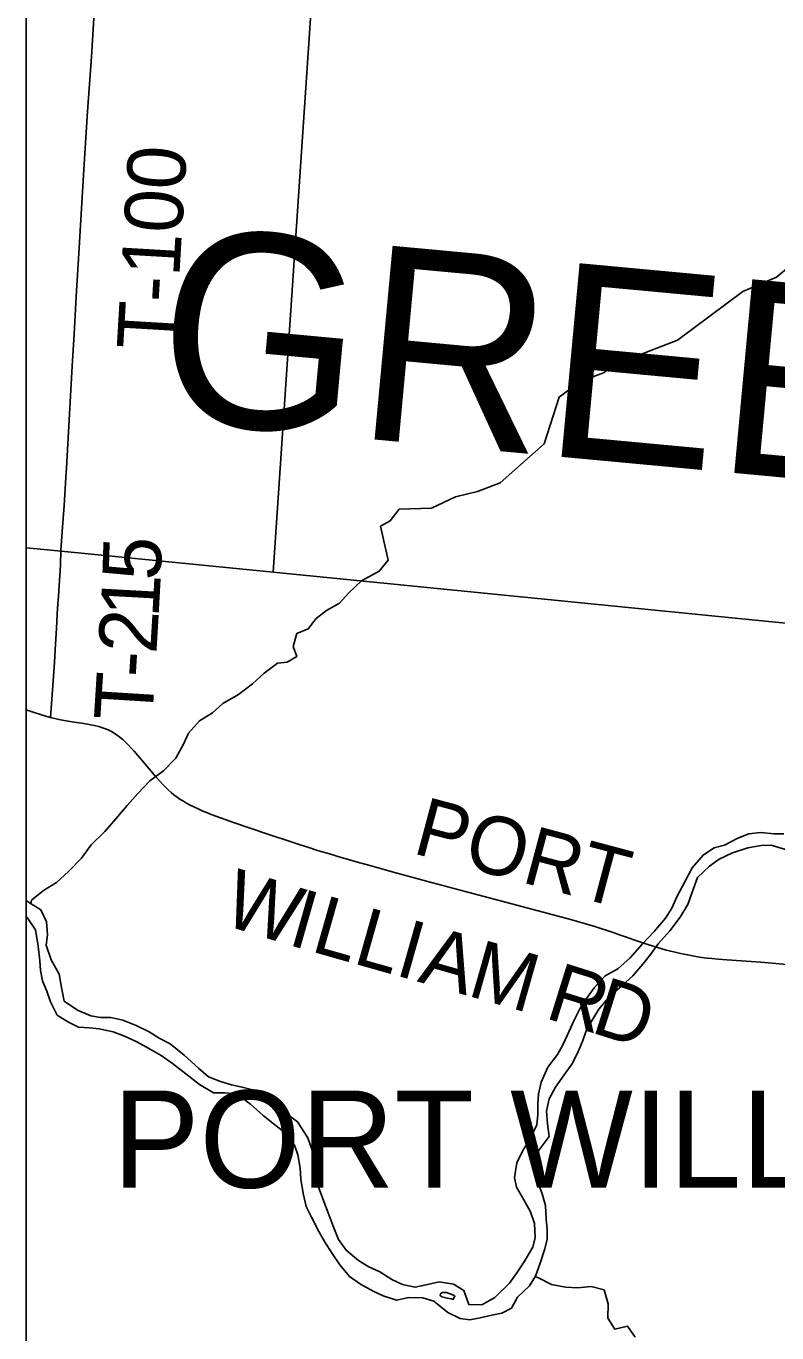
# Model space of a CAD drawing. Extents: x -49 to -8.2, y 9.4 to 23.5.
# Drawn here: x -46.29 to -45.924, y 15.045 to 15.681 of the extents above; entities that cross this region are included whole.
import ezdxf

# ---------------------------------------------------------------- set-up
doc = ezdxf.new("R2010")
doc.units = 0
for name, color, linetype in [('GM_X_Adjacent_County', 7, 'Continuous'), ('GM_X_Adjacent_County_Text', 7, 'Continuous'), ('GM_X_Corporation_Text', 7, 'Continuous'), ('GM_X_County_Road', 7, 'Continuous'), ('GM_X_County_Road_Text', 7, 'Continuous'), ('GM_X_Major_River', 7, 'Continuous'), ('GM_X_Minor_River', 7, 'Continuous'), ('GM_X_Township', 7, 'Continuous'), ('GM_X_Township_Road', 7, 'Continuous'), ('GM_X_Township_Road_Text', 7, 'Continuous')]:
    doc.layers.add(name, color=color, linetype=linetype)

msp = doc.modelspace()

# ---------------------------------------------------------------- linework, layer by layer
at = {"layer": 'GM_X_Adjacent_County'}
for points in [[(-42.09891, 21.00392), (-46.28954, 21.00392), (-46.28954, 15.42735)], [(-39.48954, 17.08606), (-39.48954, 14.20392), (-46.28954, 14.20392), (-46.28954, 15.42735)], [(-46.28954, 15.42735), (-46.27406, 15.42591), (-46.16919, 15.41553), (-45.78121, 15.37701), (-45.51504, 15.35475), (-44.76178, 15.2786), (-44.52941, 15.25783), (-44.16568, 15.22458), (-44.06357, 15.21525), (-43.87916, 15.1984), (-43.71722, 15.18325)]]:
    msp.add_lwpolyline(points, dxfattribs=at)
at = {"layer": 'GM_X_County_Road'}
for points in [[(-46.28954, 15.3486), (-46.28948, 15.34858), (-46.28557, 15.34727), (-46.28249, 15.34624), (-46.28002, 15.34546), (-46.27773, 15.34478)], [(-46.27773, 15.34478), (-46.27353, 15.34387), (-46.27103, 15.34338), (-46.26806, 15.34287), (-46.26503, 15.34239), (-46.26248, 15.34202), (-46.2596, 15.34157), (-46.25635, 15.34095), (-46.25413, 15.34042), (-46.25229, 15.33988), (-46.25085, 15.33935), (-46.24957, 15.33877), (-46.2483, 15.33816), (-46.24714, 15.33748), (-46.246, 15.33676), (-46.24479, 15.33592), (-46.2437, 15.33508), (-46.2425, 15.33405), (-46.24115, 15.33281), (-46.23986, 15.33158), (-46.23835, 15.32998), (-46.23686, 15.3284), (-46.23506, 15.32636), (-46.233, 15.32393), (-46.23071, 15.32118), (-46.22865, 15.31872), (-46.22733, 15.31716), (-46.22621, 15.31584), (-46.2245, 15.31391), (-46.2229, 15.31215), (-46.22154, 15.31074), (-46.22047, 15.30972), (-46.21899, 15.3084), (-46.21759, 15.30725), (-46.21604, 15.30606), (-46.21449, 15.30499), (-46.21295, 15.30405), (-46.21147, 15.30318), (-46.20966, 15.30219), (-46.2079, 15.30133), (-46.20584, 15.30039), (-46.2035, 15.29932), (-46.20124, 15.29837), (-46.19939, 15.29763), (-46.19721, 15.29681), (-46.19482, 15.29595), (-46.19216, 15.29496), (-46.18907, 15.29383), (-46.17998, 15.29074), (-46.17181, 15.28797), (-46.16001, 15.28411), (-46.15607, 15.28283), (-46.15195, 15.28151), (-46.1476, 15.28016), (-46.14187, 15.27842), (-46.13621, 15.27674), (-46.13264, 15.27573), (-46.12875, 15.2746), (-46.12327, 15.27306), (-46.1095, 15.26923), (-46.0946, 15.26524), (-46.07509, 15.26002), (-46.0586, 15.25552), (-46.04086, 15.2509), (-46.02736, 15.24726), (-46.02381, 15.2463), (-46.01985, 15.24522), (-46.01657, 15.24428), (-46.01269, 15.24312), (-46.00971, 15.24214), (-46.00619, 15.24101), (-46.00375, 15.24017), (-46.00061, 15.2391), (-45.99719, 15.23792), (-45.99356, 15.23667), (-45.98969, 15.23537), (-45.98636, 15.23425), (-45.98265, 15.23307), (-45.98048, 15.2324), (-45.9779, 15.23166), (-45.97568, 15.23109), (-45.97415, 15.23072), (-45.97091, 15.22998), (-45.9691, 15.22957), (-45.96737, 15.22924), (-45.96503, 15.22883), (-45.96162, 15.22825), (-45.95944, 15.22792), (-45.95776, 15.22772), (-45.95571, 15.22751), (-45.95258, 15.22718), (-45.9483, 15.22685), (-45.93186, 15.2257), (-45.91545, 15.22431)]]:
    msp.add_lwpolyline(points, dxfattribs=at)
at = {"layer": 'GM_X_Major_River'}
for points in [[(-45.92054, 15.28821), (-45.92527, 15.28822), (-45.9319, 15.2888), (-45.93759, 15.28824), (-45.9429, 15.28616), (-45.94953, 15.28275), (-45.95446, 15.28143), (-45.95977, 15.27803), (-45.96527, 15.27159), (-45.9687, 15.26514), (-45.97269, 15.25756), (-45.97516, 15.25206), (-45.9782, 15.24713), (-45.9837, 15.24069), (-45.9894, 15.23463), (-45.99547, 15.22781), (-46.00135, 15.22251), (-46.00761, 15.2191), (-46.01292, 15.21323), (-46.01672, 15.20812), (-46.01995, 15.203), (-46.02261, 15.1975), (-46.02585, 15.1903), (-46.02813, 15.18556), (-46.03079, 15.18082), (-46.03553, 15.17457), (-46.03877, 15.16737), (-46.0401, 15.16149), (-46.0403, 15.15675), (-46.04031, 15.15162), (-46.04089, 15.1465), (-46.04393, 15.14006), (-46.04773, 15.13399), (-46.05058, 15.12812), (-46.05173, 15.12091), (-46.05079, 15.11617), (-46.0472, 15.11009), (-46.04399, 15.10421), (-46.04192, 15.09851), (-46.04174, 15.09168), (-46.04288, 15.08694), (-46.04706, 15.07993), (-46.05067, 15.07444), (-46.05409, 15.06951), (-46.0613, 15.0625), (-46.06756, 15.05891), (-46.074, 15.05911), (-46.07645, 15.06594), (-46.08137, 15.06898), (-46.08838, 15.07013)], [(-46.08424, 15.05514), (-46.07818, 15.05229), (-46.07344, 15.05171), (-46.06852, 15.05265), (-46.06283, 15.05397), (-46.0579, 15.05491), (-46.05316, 15.05737), (-46.05031, 15.06268), (-46.04443, 15.06817), (-46.04158, 15.07291), (-46.0393, 15.07916), (-46.03701, 15.08618), (-46.03587, 15.09092), (-46.03586, 15.09566), (-46.03623, 15.10059), (-46.0366, 15.10723), (-46.03829, 15.11292), (-46.03999, 15.11786), (-46.04187, 15.12279), (-46.043, 15.12792), (-46.03977, 15.13436), (-46.03483, 15.1408), (-46.03558, 15.14706), (-46.03614, 15.15314), (-46.0348, 15.1592), (-46.03176, 15.16489), (-46.02758, 15.17095), (-46.02379, 15.17607), (-46.02093, 15.18175), (-46.01846, 15.18763), (-46.01675, 15.19237), (-46.0139, 15.19749), (-46.01067, 15.20279), (-46.00535, 15.20924), (-45.99928, 15.21435), (-45.99416, 15.21908), (-45.98922, 15.22477), (-45.98543, 15.2295), (-45.98182, 15.23462), (-45.97612, 15.24106), (-45.971, 15.24769), (-45.96739, 15.25376), (-45.9653, 15.25925), (-45.96263, 15.26703), (-45.95675, 15.27252), (-45.95201, 15.27593), (-45.94556, 15.27895), (-45.93817, 15.28141), (-45.93154, 15.28253), (-45.9268, 15.28272), (-45.91979, 15.28062)], [(-46.08838, 15.07013), (-46.09482, 15.06863), (-46.10013, 15.0675), (-46.10619, 15.06883), (-46.11149, 15.07131), (-46.11735, 15.07492), (-46.12265, 15.0774), (-46.12776, 15.08044), (-46.13363, 15.08557), (-46.13741, 15.0907), (-46.14005, 15.09715), (-46.1425, 15.10379), (-46.14457, 15.1093), (-46.1474, 15.1167), (-46.1491, 15.12391), (-46.14946, 15.12979), (-46.1504, 15.13472), (-46.15229, 15.14023), (-46.15739, 15.14801), (-46.16382, 15.15295), (-46.16855, 15.15789), (-46.17442, 15.16094), (-46.17934, 15.1636), (-46.18426, 15.16494), (-46.18957, 15.16608), (-46.19487, 15.16761), (-46.20074, 15.16989), (-46.20565, 15.17408), (-46.21265, 15.18054), (-46.21946, 15.18605), (-46.22476, 15.18871), (-46.22968, 15.19175), (-46.23593, 15.19499), (-46.24237, 15.19747), (-46.24824, 15.1988), (-46.25335, 15.19881), (-46.25809, 15.19958), (-46.26452, 15.20243), (-46.27096, 15.2068), (-46.27227, 15.21345), (-46.2734, 15.2199), (-46.27736, 15.22692), (-46.27981, 15.23394), (-46.27905, 15.23906), (-46.2796, 15.24533), (-46.28244, 15.25121), (-46.2883, 15.25501), (-46.28954, 15.25571)], [(-46.28954, 15.24767), (-46.28907, 15.24743), (-46.28492, 15.24154), (-46.2836, 15.23357), (-46.28286, 15.22636), (-46.28249, 15.22162), (-46.28155, 15.21668), (-46.27947, 15.21156), (-46.27759, 15.20643), (-46.27438, 15.19998), (-46.26927, 15.19675), (-46.26397, 15.19408), (-46.25866, 15.1937), (-46.25393, 15.19331), (-46.24711, 15.19178), (-46.24162, 15.18969), (-46.23556, 15.18702), (-46.22951, 15.1836), (-46.22383, 15.18036), (-46.21834, 15.17637), (-46.21172, 15.17143), (-46.2051, 15.16611), (-46.19829, 15.16211), (-46.19298, 15.16211), (-46.18692, 15.16172), (-46.1803, 15.15658), (-46.17406, 15.15107), (-46.16781, 15.14613), (-46.16195, 15.14157), (-46.15892, 15.13663), (-46.15723, 15.13189), (-46.1561, 15.12544), (-46.15573, 15.12013), (-46.15461, 15.11311), (-46.1531, 15.10684), (-46.15065, 15.10153), (-46.14706, 15.09469), (-46.14423, 15.08976), (-46.14045, 15.08387), (-46.13686, 15.07837), (-46.13213, 15.07267), (-46.12665, 15.06906), (-46.12059, 15.06563), (-46.11567, 15.06335), (-46.10923, 15.06125), (-46.10317, 15.06257), (-46.09635, 15.06237), (-46.09105, 15.06065), (-46.08424, 15.05514)], [(-46.08782, 15.06425), (-46.088, 15.06358), (-46.08754, 15.06318), (-46.08719, 15.06288), (-46.08517, 15.06235)], [(-46.08517, 15.06235), (-46.08441, 15.06216), (-46.08252, 15.06178), (-46.08157, 15.06159), (-46.08081, 15.06329), (-46.08251, 15.06406), (-46.08498, 15.06501), (-46.08687, 15.06501), (-46.08782, 15.06425)]]:
    msp.add_lwpolyline(points, dxfattribs=at)
at = {"layer": 'GM_X_Minor_River'}
for points in [[(-46.12625, 15.4114), (-46.11766, 15.41611), (-46.11324, 15.42137), (-46.11702, 15.43794), (-46.11225, 15.44054), (-46.10782, 15.44618), (-46.09207, 15.44673), (-46.08044, 15.45228), (-46.06979, 15.4548), (-46.05874, 15.45902), (-46.03727, 15.47811), (-46.02998, 15.5008), (-46.02003, 15.50827), (-46.00841, 15.51268), (-46.00305, 15.5166), (-45.99829, 15.51843), (-45.97237, 15.52854), (-45.94061, 15.55225), (-45.92421, 15.55925), (-45.91924, 15.56317)], [(-46.2872, 15.2543), (-46.28684, 15.25585), (-46.28106, 15.2607), (-46.27473, 15.26459), (-46.26895, 15.26981), (-46.26258, 15.27636), (-46.25791, 15.28293), (-46.25116, 15.28928), (-46.24593, 15.29546), (-46.24032, 15.30202), (-46.23509, 15.30782), (-46.22929, 15.314), (-46.22257, 15.31883), (-46.21658, 15.325), (-46.21286, 15.33178), (-46.21049, 15.33725), (-46.20507, 15.34324), (-46.19875, 15.34713), (-46.19374, 15.3516), (-46.18607, 15.35604), (-46.17934, 15.36125), (-46.17356, 15.36648), (-46.16721, 15.37131), (-46.16246, 15.37181), (-46.15767, 15.37458), (-46.15949, 15.37936), (-46.15767, 15.38578), (-46.15213, 15.38797), (-46.14824, 15.39304), (-46.14324, 15.39695), (-46.13692, 15.40046), (-46.13247, 15.40551), (-46.12625, 15.4114)], [(-46.04172, 15.07268), (-46.03971, 15.07186), (-46.03369, 15.06891), (-46.02689, 15.06748), (-46.02082, 15.06719), (-46.01436, 15.06784), (-46.00812, 15.06622), (-46.00615, 15.05936), (-46.00627, 15.05252), (-46.00295, 15.04715), (-45.99666, 15.04857), (-45.99296, 15.04319)]]:
    msp.add_lwpolyline(points, dxfattribs=at)
at = {"layer": 'GM_X_Township'}
msp.add_line((-46.28954, 17.49474), (-46.28954, 15.42735), dxfattribs=at)
for points in [[(-46.28954, 15.42735), (-46.27406, 15.42591), (-46.16919, 15.41553), (-46.12789, 16.02951), (-46.09848, 16.46651), (-46.04007, 16.96971), (-46.00808, 17.24521), (-45.99182, 17.38529), (-45.97916, 17.4944), (-46.25614, 17.49471), (-46.28954, 17.49474)], [(-43.71722, 15.18325), (-43.87916, 15.1984), (-44.06357, 15.21525), (-44.16568, 15.22458), (-44.52941, 15.25783), (-44.76178, 15.2786), (-45.51504, 15.35475), (-45.78121, 15.37701), (-46.16919, 15.41553), (-46.12789, 16.02951), (-46.09848, 16.46651), (-46.04007, 16.96971), (-46.00808, 17.24521), (-45.75383, 17.22725), (-45.26756, 17.19288), (-44.90793, 17.16748), (-44.90785, 17.16872), (-44.88623, 17.44008), (-44.88572, 17.44739), (-44.35121, 17.40327), (-44.11998, 17.3857), (-43.53715, 17.34141)], [(-46.28954, 15.42735), (-46.28954, 14.20392), (-44.82058, 14.20392)], [(-44.82058, 14.20392), (-44.15889, 15.08792), (-44.06357, 15.21525), (-44.16568, 15.22458), (-44.52941, 15.25783), (-44.76178, 15.2786), (-45.51504, 15.35475), (-45.78121, 15.37701), (-46.16919, 15.41553), (-46.27406, 15.42591), (-46.28954, 15.42735)]]:
    msp.add_lwpolyline(points, dxfattribs=at)
at = {"layer": 'GM_X_Township_Road'}
for points in [[(-46.27263, 15.42637), (-46.2718, 15.43754), (-46.27106, 15.44808), (-46.27017, 15.46171), (-46.26992, 15.46636), (-46.26945, 15.47504), (-46.26704, 15.51596), (-46.26618, 15.53147), (-46.26519, 15.54976), (-46.26411, 15.56805), (-46.26253, 15.59254), (-46.2612, 15.61424), (-46.2596, 15.6399), (-46.25775, 15.6664), (-46.2551, 15.7096)], [(-46.27773, 15.34478), (-46.27573, 15.37157), (-46.27538, 15.37777), (-46.27475, 15.38831), (-46.27419, 15.39824), (-46.27384, 15.40382), (-46.27285, 15.41902), (-46.27263, 15.42637)]]:
    msp.add_lwpolyline(points, dxfattribs=at)

# ---------------------------------------------------------------- texts
at = {"layer": 'GM_X_Adjacent_County_Text'}
msp.add_text('GREENE COUNTY', height=0.094697, rotation=354.68716, dxfattribs=at).set_placement((-46.22828, 15.49024))
at = {"layer": 'GM_X_Corporation_Text'}
msp.add_text('PORT WILLIAM', height=0.0473485, rotation=0.00001, dxfattribs=at).set_placement((-46.24734, 15.11591))
at = {"layer": 'GM_X_County_Road_Text'}
for s, height, rotation, p in [('PORT', 0.028409, 345.06962, (-46.10203, 15.27895)), ('W', 0.02841, 342.70077, (-46.19499, 15.24441)), ('I', 0.02841, 344.07546, (-46.16285, 15.23442)), ('L', 0.02841, 344.14082, (-46.1516, 15.2312)), ('L', 0.02841, 344.18452, (-46.13113, 15.22539)), ('I', 0.02841, 344.17255, (-46.11069, 15.2196)), ('A', 0.02841, 344.18098, (-46.09946, 15.21642)), ('M', 0.02841, 344.10735, (-46.07542, 15.20961)), ('R', 0.02841, 342.60803, (-46.03755, 15.19878)), ('D', 0.02841, 342.40715, (-46.01531, 15.19182))]:
    msp.add_text(s, height=height, rotation=rotation, dxfattribs=at).set_placement(p)
at = {"layer": 'GM_X_Township_Road_Text'}
for s, height, rotation, p in [('T-100', 0.028409, 86.63505, (-46.21706, 15.52322)), ('5', 0.02841, 88.16686, (-46.22408, 15.41131)), ('1', 0.02841, 86.84309, (-46.22507, 15.39312)), ('2', 0.02841, 86.5359, (-46.22614, 15.37549)), ('-', 0.02841, 86.4424, (-46.22687, 15.36379)), ('T', 0.02841, 86.42793, (-46.22819, 15.34257))]:
    msp.add_text(s, height=height, rotation=rotation, dxfattribs=at).set_placement(p)

doc.saveas('drawing.dxf')
